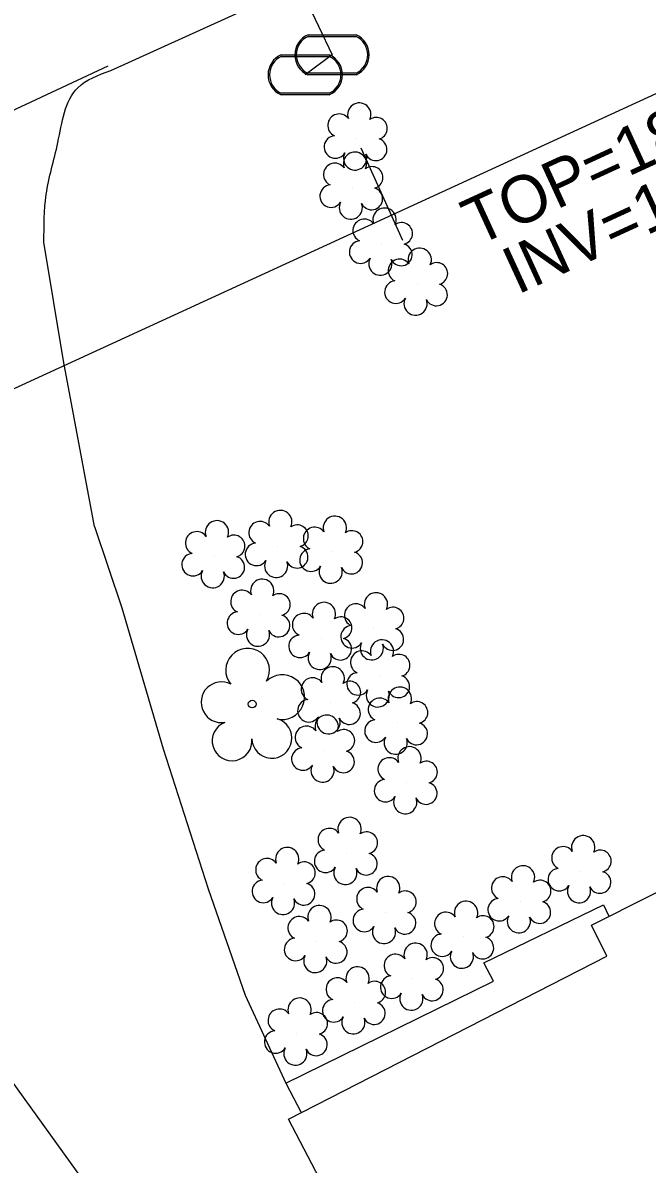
# Model space of a CAD drawing. Extents: x 553786 to 558838, y 502329 to 507342.
# Drawn here: x 555771.7 to 555824.7, y 503713.2 to 503810 of the extents above; entities that cross this region are included whole.
import ezdxf

# ---------------------------------------------------------------- set-up
doc = ezdxf.new("R2010")
doc.units = 0
for name, color, linetype in [('Exist Other Culture Sign', 7, 'Continuous'), ('Exist Structure Minor Drop Inlet Top Elevation', 7, 'Continuous'), ('Exist Structure Minor Pipes CMP 15 Inch Invert', 7, 'Continuous'), ('Exist Structure Minor Pipes HDPE 15 Inch', 7, 'Continuous'), ('Exist Vegetation Shrub CELL', 7, 'Continuous'), ('Exist Vegetation Tree CELL', 7, 'Continuous'), ('Prop Drainage Structure Drop Inlet Grate 840 16 Label', 7, 'Continuous'), ('Prop Drainage Structure Headwall CELL', 7, 'Continuous'), ('Prop Drainage Structure Pipe Alternate 24in', 7, 'Continuous'), ('Prop Drainage Structure Pipe Alternate 36in', 7, 'Continuous'), ('Prop Drainage Structure Pipe RCP 15in Class III Label', 7, 'Continuous'), ('Prop Drainage Structure Plot Symbol 50 Scale', 7, 'Continuous'), ('Prop Earthen Structure Tail Ditch Label', 7, 'Continuous'), ('Prop Erosion Rip Rap Pad Outlet for Jurisdictional Stream CELL', 7, 'Continuous')]:
    doc.layers.add(name, color=color, linetype=linetype)

# ---------------------------------------------------------------- blocks, each defined once
blk = doc.blocks.new('EXIST UTILITIES WATER METER')
at = {"layer": 'Prop Drainage Structure Drop Inlet Grate 840 16 Label'}
blk.add_line((0, 0), (0, 0), dxfattribs=at)
for points in [[(-0.0408, 0.034), (0.0408, 0.034)], [(-0.0408, 0.0312), (0.0408, 0.0312)], [(0.0408, -0.0312), (-0.0413, -0.0312)], [(0.0408, -0.034), (-0.0413, -0.034)]]:
    blk.add_lwpolyline(points, dxfattribs=at)
for centre, radius, start, end in [((-0.0261, -0.0001), 0.0371, 113.178, 245.9794), ((-0.0259, -0.0001), 0.0347, 115.3009, 243.7824), ((0.0259, 0), 0.0371, 293.6483, 66.3084), ((0.0261, 0), 0.0345, 295.1272, 64.8728)]:
    blk.add_arc(centre, radius, start, end, dxfattribs=at)

msp = doc.modelspace()

# ---------------------------------------------------------------- linework, layer by layer
at = {"layer": 'Exist Other Culture Sign'}
msp.add_line((555803.982, 503791.57), (555800.446, 503799.396), dxfattribs=at)
at = {"layer": 'Exist Structure Minor Pipes HDPE 15 Inch'}
msp.add_line((555731.684, 503774.403), (555824.388, 503645.887), dxfattribs=at)
at = {"layer": 'Exist Vegetation Shrub CELL'}
for p, q in [((555800.048, 503800.202), (555800.048, 503800.202)), ((555799.684, 503796.029), (555799.684, 503796.029)), ((555802.189, 503791.281), (555802.189, 503791.281)), ((555805.179, 503787.883), (555805.179, 503787.883)), ((555787.966, 503764.768), (555787.966, 503764.768)), ((555793.345, 503765.636), (555793.345, 503765.636)), ((555797.974, 503765.144), (555797.974, 503765.144)), ((555791.811, 503759.802), (555791.811, 503759.802)), ((555801.464, 503758.649), (555801.464, 503758.649)), ((555797.045, 503757.836), (555797.045, 503757.836)), ((555801.975, 503754.65), (555801.975, 503754.65)), ((555797.793, 503752.37), (555797.793, 503752.37)), ((555803.49, 503750.646), (555803.49, 503750.646)), ((555797.283, 503748.274), (555797.283, 503748.274)), ((555804.305, 503745.593), (555804.305, 503745.593)), ((555799.22, 503739.597), (555799.22, 503739.597)), ((555819.052, 503738.046), (555819.052, 503738.046)), ((555793.931, 503737.043), (555793.931, 503737.043)), ((555813.946, 503735.492), (555813.946, 503735.492)), ((555802.502, 503734.58), (555802.502, 503734.58)), ((555796.666, 503732.117), (555796.666, 503732.117)), ((555809.113, 503732.482), (555809.113, 503732.482)), ((555804.828, 503728.924), (555804.828, 503728.924)), ((555799.904, 503726.917), (555799.904, 503726.917)), ((555794.98, 503724.271), (555794.98, 503724.271))]:
    msp.add_line(p, q, dxfattribs=at)
for centre, radius, start, end in [((555800.277, 503802.242), 0.99, 334.83907, 200.47174), ((555798.565, 503801.329), 0.968, 35.89076, 245.42165), ((555801.72, 503801.071), 0.929, 284.45672, 126.08612), ((555798.248, 503799.497), 0.955, 95.10992, 327.95341), ((555801.685, 503799.273), 0.937, 204.99133, 73.46012), ((555799.913, 503798.069), 0.99, 334.83907, 200.47174), ((555799.92, 503798.518), 0.984, 151.27966, 21.38702), ((555798.201, 503797.155), 0.968, 35.89076, 245.42165), ((555801.356, 503796.898), 0.929, 284.45672, 126.08612), ((555797.884, 503795.324), 0.955, 95.10992, 327.95341), ((555801.321, 503795.1), 0.937, 204.99133, 73.46012), ((555799.556, 503794.345), 0.984, 151.27966, 21.38702), ((555802.418, 503793.321), 0.99, 334.83907, 200.47174), ((555800.706, 503792.408), 0.968, 35.89076, 245.42165), ((555803.861, 503792.15), 0.929, 284.45672, 126.08612), ((555800.389, 503790.577), 0.955, 95.10992, 327.95341), ((555803.826, 503790.352), 0.937, 204.99133, 73.46012), ((555805.408, 503789.923), 0.99, 334.83907, 200.47174), ((555802.061, 503789.597), 0.984, 151.27966, 21.38702), ((555803.696, 503789.01), 0.968, 35.89076, 245.42165), ((555806.851, 503788.752), 0.929, 284.45672, 126.08612), ((555803.379, 503787.178), 0.955, 95.10992, 327.95341), ((555806.816, 503786.954), 0.937, 204.99133, 73.46012), ((555805.051, 503786.199), 0.984, 151.27966, 21.38702), ((555793.574, 503767.676), 0.99, 334.83907, 200.47174), ((555788.195, 503766.809), 0.99, 334.83907, 200.47174), ((555791.863, 503766.763), 0.968, 35.89076, 245.42165), ((555798.203, 503767.185), 0.99, 334.83907, 200.47174), ((555786.483, 503765.895), 0.968, 35.89076, 245.42165), ((555795.017, 503766.505), 0.929, 284.45672, 126.08612), ((555796.491, 503766.271), 0.968, 35.89076, 245.42165), ((555799.646, 503766.013), 0.929, 284.45672, 126.08612), ((555789.638, 503765.637), 0.929, 284.45672, 126.08612), ((555791.545, 503764.931), 0.955, 95.10992, 327.95341), ((555786.166, 503764.064), 0.955, 95.10992, 327.95341), ((555789.603, 503763.839), 0.937, 204.99133, 73.46012), ((555794.983, 503764.707), 0.937, 204.99133, 73.46012), ((555796.174, 503764.44), 0.955, 95.10992, 327.95341), ((555799.611, 503764.215), 0.937, 204.99133, 73.46012), ((555793.217, 503763.952), 0.984, 151.27966, 21.38702), ((555797.846, 503763.461), 0.984, 151.27966, 21.38702), ((555787.837, 503763.085), 0.984, 151.27966, 21.38702), ((555792.04, 503761.842), 0.99, 334.83907, 200.47174), ((555790.328, 503760.929), 0.968, 35.89076, 245.42165), ((555793.483, 503760.671), 0.929, 284.45672, 126.08612), ((555797.274, 503759.876), 0.99, 334.83907, 200.47174), ((555801.692, 503760.689), 0.99, 334.83907, 200.47174), ((555790.011, 503759.097), 0.955, 95.10992, 327.95341), ((555795.562, 503758.963), 0.968, 35.89076, 245.42165), ((555799.981, 503759.776), 0.968, 35.89076, 245.42165), ((555803.136, 503759.518), 0.929, 284.45672, 126.08612), ((555793.448, 503758.873), 0.937, 204.99133, 73.46012), ((555798.717, 503758.705), 0.929, 284.45672, 126.08612), ((555791.682, 503758.118), 0.984, 151.27966, 21.38702), ((555795.245, 503757.132), 0.955, 95.10992, 327.95341), ((555799.663, 503757.944), 0.955, 95.10992, 327.95341), ((555803.101, 503757.72), 0.937, 204.99133, 73.46012), ((555798.682, 503756.907), 0.937, 204.99133, 73.46012), ((555801.335, 503756.965), 0.984, 151.27966, 21.38702), ((555802.203, 503756.691), 0.99, 334.83907, 200.47174), ((555796.917, 503756.152), 0.984, 151.27966, 21.38702), ((555800.492, 503755.777), 0.968, 35.89076, 245.42165), ((555803.647, 503755.519), 0.929, 284.45672, 126.08612), ((555798.022, 503754.411), 0.99, 334.83907, 200.47174), ((555796.31, 503753.497), 0.968, 35.89076, 245.42165), ((555799.465, 503753.239), 0.929, 284.45672, 126.08612), ((555800.174, 503753.946), 0.955, 95.10992, 327.95341), ((555803.612, 503753.721), 0.937, 204.99133, 73.46012), ((555801.846, 503752.966), 0.984, 151.27966, 21.38702), ((555803.719, 503752.687), 0.99, 334.83907, 200.47174), ((555795.993, 503751.666), 0.955, 95.10992, 327.95341), ((555799.43, 503751.441), 0.937, 204.99133, 73.46012), ((555802.007, 503751.773), 0.968, 35.89076, 245.42165), ((555805.162, 503751.515), 0.929, 284.45672, 126.08612), ((555797.511, 503750.314), 0.99, 334.83907, 200.47174), ((555797.664, 503750.686), 0.984, 151.27966, 21.38702), ((555795.8, 503749.4), 0.968, 35.89076, 245.42165), ((555801.69, 503749.942), 0.955, 95.10992, 327.95341), ((555805.127, 503749.717), 0.937, 204.99133, 73.46012), ((555798.955, 503749.143), 0.929, 284.45672, 126.08612), ((555803.362, 503748.962), 0.984, 151.27966, 21.38702), ((555795.482, 503747.569), 0.955, 95.10992, 327.95341), ((555804.534, 503747.633), 0.99, 334.83907, 200.47174), ((555798.92, 503747.345), 0.937, 204.99133, 73.46012), ((555802.822, 503746.719), 0.968, 35.89076, 245.42165), ((555805.977, 503746.461), 0.929, 284.45672, 126.08612), ((555797.154, 503746.59), 0.984, 151.27966, 21.38702), ((555802.505, 503744.888), 0.955, 95.10992, 327.95341), ((555805.942, 503744.664), 0.937, 204.99133, 73.46012), ((555804.177, 503743.909), 0.984, 151.27966, 21.38702), ((555799.448, 503741.638), 0.99, 334.83907, 200.47174), ((555797.737, 503740.724), 0.968, 35.89076, 245.42165), ((555800.892, 503740.466), 0.929, 284.45672, 126.08612), ((555819.281, 503740.087), 0.99, 334.83907, 200.47174), ((555794.16, 503739.083), 0.99, 334.83907, 200.47174), ((555797.419, 503738.893), 0.955, 95.10992, 327.95341), ((555800.857, 503738.668), 0.937, 204.99133, 73.46012), ((555817.57, 503739.173), 0.968, 35.89076, 245.42165), ((555820.724, 503738.915), 0.929, 284.45672, 126.08612), ((555792.448, 503738.17), 0.968, 35.89076, 245.42165), ((555795.603, 503737.912), 0.929, 284.45672, 126.08612), ((555799.091, 503737.913), 0.984, 151.27966, 21.38702), ((555802.731, 503736.62), 0.99, 334.83907, 200.47174), ((555814.175, 503737.532), 0.99, 334.83907, 200.47174), ((555817.252, 503737.342), 0.955, 95.10992, 327.95341), ((555820.689, 503737.117), 0.937, 204.99133, 73.46012), ((555792.131, 503736.338), 0.955, 95.10992, 327.95341), ((555795.568, 503736.114), 0.937, 204.99133, 73.46012), ((555801.02, 503735.707), 0.968, 35.89076, 245.42165), ((555812.463, 503736.619), 0.968, 35.89076, 245.42165), ((555815.618, 503736.361), 0.929, 284.45672, 126.08612), ((555818.924, 503736.363), 0.984, 151.27966, 21.38702), ((555793.803, 503735.359), 0.984, 151.27966, 21.38702), ((555804.174, 503735.449), 0.929, 284.45672, 126.08612), ((555812.146, 503734.788), 0.955, 95.10992, 327.95341), ((555796.895, 503734.157), 0.99, 334.83907, 200.47174), ((555800.702, 503733.875), 0.955, 95.10992, 327.95341), ((555809.342, 503734.522), 0.99, 334.83907, 200.47174), ((555815.583, 503734.563), 0.937, 204.99133, 73.46012), ((555795.184, 503733.243), 0.968, 35.89076, 245.42165), ((555798.338, 503732.986), 0.929, 284.45672, 126.08612), ((555804.139, 503733.651), 0.937, 204.99133, 73.46012), ((555807.63, 503733.608), 0.968, 35.89076, 245.42165), ((555810.785, 503733.35), 0.929, 284.45672, 126.08612), ((555813.818, 503733.808), 0.984, 151.27966, 21.38702), ((555802.374, 503732.896), 0.984, 151.27966, 21.38702), ((555794.866, 503731.412), 0.955, 95.10992, 327.95341), ((555798.303, 503731.188), 0.937, 204.99133, 73.46012), ((555805.056, 503730.964), 0.99, 334.83907, 200.47174), ((555807.313, 503731.777), 0.955, 95.10992, 327.95341), ((555810.75, 503731.553), 0.937, 204.99133, 73.46012), ((555796.538, 503730.433), 0.984, 151.27966, 21.38702), ((555803.345, 503730.05), 0.968, 35.89076, 245.42165), ((555808.985, 503730.798), 0.984, 151.27966, 21.38702), ((555800.132, 503728.957), 0.99, 334.83907, 200.47174), ((555806.5, 503729.793), 0.929, 284.45672, 126.08612), ((555798.421, 503728.044), 0.968, 35.89076, 245.42165), ((555803.027, 503728.219), 0.955, 95.10992, 327.95341), ((555806.465, 503727.995), 0.937, 204.99133, 73.46012), ((555801.576, 503727.786), 0.929, 284.45672, 126.08612), ((555795.208, 503726.312), 0.99, 334.83907, 200.47174), ((555798.103, 503726.212), 0.955, 95.10992, 327.95341), ((555804.699, 503727.24), 0.984, 151.27966, 21.38702), ((555793.497, 503725.398), 0.968, 35.89076, 245.42165), ((555796.652, 503725.14), 0.929, 284.45672, 126.08612), ((555801.541, 503725.988), 0.937, 204.99133, 73.46012), ((555799.775, 503725.233), 0.984, 151.27966, 21.38702), ((555793.179, 503723.567), 0.955, 95.10992, 327.95341), ((555796.617, 503723.342), 0.937, 204.99133, 73.46012), ((555794.851, 503722.587), 0.984, 151.27966, 21.38702)]:
    msp.add_arc(centre, radius, start, end, dxfattribs=at)
at = {"layer": 'Exist Vegetation Tree CELL'}
msp.add_line((555791.183, 503752.234), (555791.183, 503752.234), dxfattribs=at)
msp.add_circle((555791.183, 503752.234), 0.326, dxfattribs=at)
for centre, radius, start, end in [((555790.798, 503755.108), 1.856, 330.16508, 219.71335), ((555788.578, 503752.388), 1.727, 62.66361, 279.3457), ((555793.732, 503752.823), 1.899, 257.1011, 134.19993), ((555789.479, 503749.113), 1.689, 111.56708, 6.23104), ((555792.856, 503749.335), 1.698, 181.28216, 74.55999)]:
    msp.add_arc(centre, radius, start, end, dxfattribs=at)
at = {"layer": 'Prop Drainage Structure Headwall CELL'}
msp.add_lwpolyline([(555726.46, 503782.253), (555732.064, 503784.807), (555767.618, 503801.093), (555778.965, 503806.372)], dxfattribs=at)
at = {"layer": 'Prop Drainage Structure Pipe Alternate 24in'}
for p, q in [((555786.009, 503832.449), (555797.961, 503807.313)), ((555797.961, 503807.313), (555795.691, 503805.616))]:
    msp.add_line(p, q, dxfattribs=at)
at = {"layer": 'Prop Drainage Structure Pipe Alternate 36in'}
for points in [[(555779.192, 503805.981), (555803.41, 503816.989), (555837.364, 503832.483), (555852.284, 503839.202)], [(555777.797, 503767.294), (555775.164, 503781.352), (555773.511, 503791.415)]]:
    msp.add_lwpolyline(points, dxfattribs=at)
msp.add_spline([(555773.511, 503791.415), (555773.703, 503795.459), (555774.689, 503799.869), (555776.376, 503804.524), (555779.192, 503805.981)], degree=3, dxfattribs=at)
at = {"layer": 'Prop Drainage Structure Pipe RCP 15in Class III Label'}
msp.add_line((554666.541, 503271.653), (556141.935, 503949.428), dxfattribs=at)
at = {"layer": 'Prop Drainage Structure Plot Symbol 50 Scale'}
msp.add_lwpolyline([(555777.797, 503767.294), (555780.114, 503760.385), (555783.636, 503748.434), (555787.458, 503736.565), (555790.59, 503727.53), (555794.048, 503720.067), (555795.35, 503717.584)], dxfattribs=at)
at = {"layer": 'Prop Earthen Structure Tail Ditch Label'}
msp.add_lwpolyline([(555794.048, 503720.067), (555811.662, 503728.73), (555810.857, 503730.278), (555820.997, 503735.198), (555821.468, 503734.237)], dxfattribs=at)
at = {"layer": 'Prop Erosion Rip Rap Pad Outlet for Jurisdictional Stream CELL'}
msp.add_lwpolyline([(555794.266, 503717.029), (555821.289, 503730.859), (555819.981, 503733.491), (555840.181, 503743.615), (555842.235, 503739.731), (555866.578, 503752.403), (555881.278, 503723.356), (555853.933, 503709.974), (555855.928, 503706.386), (555848.526, 503702.757), (555851.255, 503697.849), (555838.213, 503691.18), (555834.03, 503699.694), (555826.505, 503695.637), (555819.118, 503709.548), (555802.54, 503701.199)], close=True, dxfattribs=at)

# ---------------------------------------------------------------- block references
at = {"layer": 'Prop Drainage Structure Drop Inlet Grate 840 16 Label', "xscale": 50, "yscale": 50}
for p in [(555797.961, 503807.313), (555795.691, 503805.616)]:
    msp.add_blockref('EXIST UTILITIES WATER METER', p, dxfattribs=at)

# ---------------------------------------------------------------- texts
at = {"layer": 'Exist Structure Minor Drop Inlet Top Elevation'}
msp.add_text("TOP=1890.24'", height=4, rotation=24.67336, dxfattribs=at).set_placement((555810.246, 503791.052))
at = {"layer": 'Exist Structure Minor Pipes CMP 15 Inch Invert'}
msp.add_text("INV=1887.77'", height=4, rotation=24.67336, dxfattribs=at).set_placement((555813.689, 503786.935))

doc.saveas('drawing.dxf')
